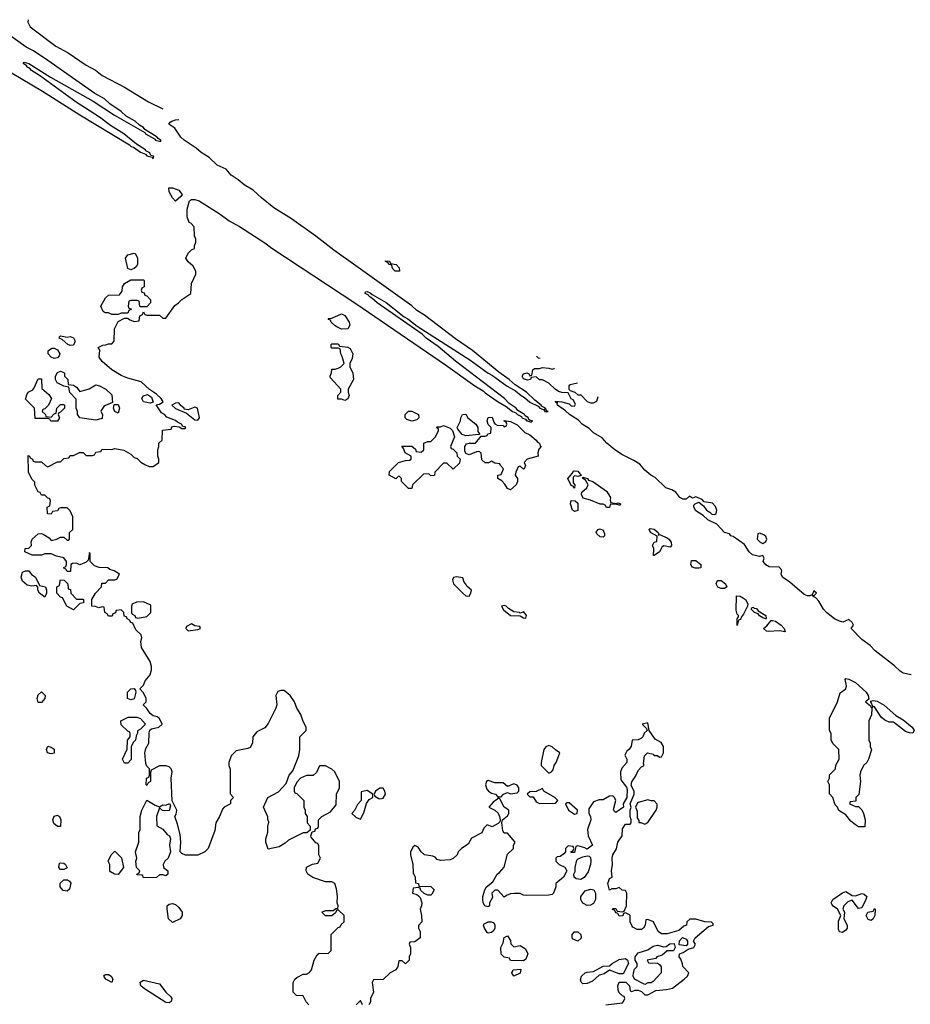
# Model space of a CAD drawing. Header units: inches. Extents: x 2380249 to 2585472, y 382747 to 546448.
# Tile 273 of 626: x 2477893 to 2483474, y 521673 to 527846. Entities that reach past the tile are written whole.
import ezdxf

# ---------------------------------------------------------------- set-up
doc = ezdxf.new("R2010")
doc.units = ezdxf.units.IN
doc.header["$MEASUREMENT"] = 0
doc.layers.add('C4572', color=7, linetype='Continuous')
doc.layers.add('C4582', color=7, linetype='Continuous')

msp = doc.modelspace()

# ---------------------------------------------------------------- linework, layer by layer
at = {"layer": 'C4572', "color": 4}
for points, elevation in [([(2477945.4, 527845.6), (2477943.8, 527830), (2477959.9, 527799.9), (2478119.5, 527679.5), (2478198, 527638), (2478310, 527560.4), (2478367.7, 527530), (2478410, 527494.9), (2478550, 527422.4), (2478700.7, 527330), (2478790, 527286.7), (2478790.3, 527286.7)], 56), ([(2477710, 527590.4), (2478036.7, 527396.7), (2478270, 527248.2), (2478580.7, 527060.7), (2478592, 527050), (2478606, 527046), (2478650, 527016), (2478682, 527002), (2478690, 526992), (2478723.6, 526983.6), (2478730, 526974), (2478734, 526990), (2478715.3, 526995.3), (2478708, 527010), (2478684, 527024), (2478682, 527030), (2478625.2, 527065.2), (2478545.2, 527130), (2478462.7, 527182.7), (2478394.3, 527234.3), (2478248, 527328), (2478016.6, 527496.6), (2477966.7, 527526.7), (2477958.4, 527538.4), (2477939, 527550), (2477937.2, 527557.2), (2477915.3, 527570), (2477921.2, 527578.8), (2477950, 527570.6), (2478085.5, 527485.5), (2478354, 527334), (2478487.1, 527247.1), (2478678, 527138), (2478681, 527130), (2478738.8, 527098.8), (2478744.7, 527090), (2478778, 527082), (2478778, 527090), (2478760.2, 527100.2), (2478755.3, 527110), (2478678, 527158), (2478668.7, 527170), (2478643.7, 527183.7), (2478617.2, 527210), (2478560.7, 527240.7), (2478529, 527270), (2478458, 527318), (2478424, 527350), (2478363.3, 527383.3), (2478069.3, 527590), (2477979.3, 527650), (2477934.3, 527674.3), (2477801.2, 527770)], 56), ([(2480000, 526301.7), (2479861.1, 526401.1), (2479750, 526488), (2479596.6, 526596.6), (2479486.8, 526666.8), (2479408.9, 526728.9), (2479357.1, 526777.1), (2479300.9, 526810), (2479262.3, 526842.3), (2479219.5, 526870), (2479187.8, 526907.8), (2479130, 526932.7), (2479081.5, 526981.5), (2479030, 527013.2), (2478999.5, 527039.5), (2478924, 527090), (2478904, 527110), (2478864.7, 527164.7), (2478828.7, 527190), (2478836.4, 527203.6), (2478846, 527210), (2478870, 527217.3), (2478889.7, 527220.9)], 52), ([(2479706, 521670), (2479688, 521688), (2479670, 521726), (2479628.4, 521728.4), (2479606, 521750), (2479608, 521810), (2479618, 521830), (2479630, 521842), (2479670, 521862), (2479690, 521862), (2479710, 521872), (2479722, 521890), (2479738, 521950), (2479756.4, 521983.6), (2479770, 521994), (2479827.3, 521992.7), (2479846, 522010), (2479846, 522110), (2479890, 522154), (2479902, 522158), (2479907.3, 522172.7), (2479926, 522190), (2479926, 522230), (2479890, 522266), (2479878, 522262), (2479872.7, 522247.3), (2479850, 522228), (2479810, 522228), (2479786, 522250), (2479810, 522262), (2479858, 522262), (2479874, 522274), (2479886, 522274), (2479888, 522290), (2479882, 522310), (2479884, 522350), (2479878, 522398), (2479868, 522430), (2479850, 522442), (2479810, 522442), (2479730, 522468), (2479698, 522490), (2479688, 522510), (2479690, 522532), (2479728.4, 522551.6), (2479762, 522558), (2479778, 522590), (2479768, 522610), (2479767.3, 522667.3), (2479762, 522682), (2479750, 522686), (2479720.4, 522720.4), (2479718, 522730), (2479726, 522754), (2479742, 522758), (2479747.3, 522772.7), (2479762, 522778), (2479766, 522790), (2479766, 522830), (2479786, 522850), (2479840.4, 522879.6), (2479876.4, 522923.6), (2479878, 522990), (2479898, 523030), (2479898, 523070), (2479868, 523130), (2479850, 523148), (2479810, 523168), (2479772.7, 523167.3), (2479752.7, 523127.3), (2479732.7, 523107.3), (2479690, 523108), (2479654, 523090), (2479630, 523066), (2479614, 523030), (2479614, 523010), (2479618, 522998), (2479630, 522994), (2479674, 522950), (2479674, 522910), (2479682, 522890), (2479682, 522870), (2479694, 522850), (2479694, 522810), (2479714, 522790), (2479714, 522766), (2479692, 522748), (2479670, 522748), (2479576.9, 522703.1), (2479556.8, 522683.2), (2479519.9, 522660.1), (2479450, 522646), (2479435.3, 522690), (2479435.3, 522710), (2479448.4, 522751.6), (2479448.9, 522788.9), (2479455.3, 522815.3), (2479448, 522832), (2479448, 522848), (2479422, 522910), (2479448.7, 522970), (2479514.6, 523005.4), (2479563.1, 523056.9), (2479582, 523110), (2479604, 523136), (2479642, 523230), (2479648.9, 523271.1), (2479649, 523350), (2479688, 523390), (2479688, 523410), (2479670, 523446), (2479655.3, 523490), (2479629.1, 523529.1), (2479615.3, 523570), (2479589, 523610), (2479550, 523641.2), (2479530, 523641.2), (2479510, 523633.2), (2479498.8, 523610), (2479504.9, 523550), (2479498, 523530), (2479450, 523434), (2479430, 523406), (2479379.6, 523380.4), (2479354, 523350), (2479352, 523310), (2479336.9, 523283.1), (2479323.6, 523276.4), (2479250, 523262), (2479218, 523230), (2479204.7, 523190), (2479204.7, 523170), (2479211.6, 523148.4), (2479212.7, 522992.7), (2479234, 522970), (2479214, 522950), (2479214, 522930), (2479174, 522910), (2479163.6, 522896.4), (2479144.7, 522850), (2479122, 522810), (2479116.9, 522763.1), (2479074, 522650), (2479054, 522630), (2479010, 522608), (2478931.6, 522608.4), (2478910, 522618), (2478898, 522630), (2478904, 522690), (2478898, 522738), (2478883.2, 522803.2), (2478866, 522850), (2478874.6, 522865.4), (2478878, 522890), (2478848, 522948), (2478842, 523090), (2478848.7, 523130), (2478842, 523150), (2478830, 523162), (2478810, 523168.7), (2478770, 523168.7), (2478718, 523142), (2478712.7, 523127.3), (2478712, 523070), (2478698, 523062), (2478690, 523046), (2478686, 523050), (2478688, 523090), (2478702, 523098), (2478706, 523110), (2478706, 523150), (2478690, 523166), (2478683.1, 523183.1), (2478677.2, 523250), (2478683.2, 523276.8), (2478702, 523310), (2478704, 523376), (2478708.4, 523391.6), (2478720.2, 523399.8), (2478766, 523410), (2478786, 523430), (2478770, 523466), (2478755.3, 523475.3), (2478730, 523482), (2478710, 523495.3), (2478690, 523528), (2478668, 523550), (2478686, 523570), (2478686, 523590), (2478670, 523626), (2478646, 523650), (2478670, 523674), (2478679, 523701), (2478710, 523738), (2478719.5, 523770), (2478719.5, 523790), (2478710, 523822), (2478656, 523910), (2478652.9, 523947.1), (2478659, 523970), (2478655.3, 523990), (2478620.2, 524020.2), (2478602, 524062), (2478590, 524066), (2478582, 524082), (2478566, 524090), (2478562, 524102), (2478547.3, 524107.3), (2478546, 524130), (2478530, 524146), (2478498, 524142), (2478492.7, 524127.3), (2478478, 524122), (2478472.7, 524107.3), (2478450, 524106), (2478442, 524122), (2478426, 524130), (2478422, 524162), (2478410, 524166), (2478390, 524158), (2478367.3, 524167.3), (2478346, 524170), (2478346, 524210), (2478368, 524250), (2478406, 524290), (2478407.3, 524312.7), (2478430, 524314), (2478450, 524334), (2478490, 524334), (2478502, 524338), (2478518, 524370), (2478486, 524390), (2478458, 524398), (2478446, 524410), (2478392.3, 524412.3), (2478362, 524422), (2478335.3, 524450), (2478335.3, 524495.3), (2478330, 524506), (2478322, 524458), (2478310, 524446), (2478270, 524428), (2478250, 524438), (2478223.6, 524436.4), (2478214, 524430), (2478212.7, 524387.3), (2478190, 524386), (2478182, 524402), (2478168, 524410), (2478182, 524418), (2478186, 524430), (2478186, 524450), (2478170, 524473.2), (2478123.1, 524483.1), (2478090, 524498), (2478050, 524498), (2478030, 524488), (2477971.6, 524488.4), (2477926, 524510), (2477928, 524530), (2477950, 524532), (2477968, 524550), (2477965.2, 524570), (2477972.3, 524590), (2478010, 524622), (2478030, 524624.9), (2478041.4, 524621.4), (2478077.1, 524597.1), (2478090, 524581), (2478126, 524590), (2478150, 524602), (2478170, 524602), (2478190, 524582), (2478198, 524582), (2478206, 524590), (2478206, 524630), (2478226, 524650), (2478226, 524730), (2478210, 524766), (2478190, 524786), (2478150, 524786), (2478138, 524782), (2478130, 524766), (2478098, 524762), (2478090, 524746), (2478067.3, 524747.3), (2478066, 524790), (2478082, 524798), (2478086, 524830), (2478082, 524842), (2478067.3, 524847.3), (2478050, 524866), (2478030, 524866), (2478022, 524882), (2478010, 524886), (2477988.4, 524928.4), (2477987.3, 524947.3), (2477970, 524966), (2477948, 525010), (2477947.3, 525112.7), (2477954, 525110), (2477958, 525098), (2477974, 525090), (2477978, 525078), (2477990, 525074), (2478030, 525074), (2478054, 525050), (2478070, 525042), (2478130, 525074), (2478150, 525074), (2478170, 525094), (2478202, 525098), (2478210, 525114), (2478230, 525114), (2478268.4, 525131.6), (2478291.6, 525131.6), (2478310, 525114), (2478350, 525114), (2478362, 525118), (2478370, 525134), (2478402, 525138), (2478410, 525154), (2478470, 525152), (2478490, 525158), (2478546.8, 525146.8), (2478590, 525122), (2478610, 525102), (2478630, 525094), (2478651.6, 525071.6), (2478676.9, 525056.9), (2478705.4, 525045.4), (2478730, 525044.7), (2478766, 525070), (2478766, 525090), (2478758, 525110), (2478758, 525150), (2478766, 525170), (2478766, 525190), (2478786, 525210), (2478787.3, 525272.7), (2478842, 525278), (2478847.3, 525292.7), (2478862, 525298), (2478892.7, 525292.7), (2478910, 525282), (2478930, 525282), (2478933.6, 525286.4), (2478930, 525292.7), (2478914.6, 525294.6), (2478908, 525310), (2478882, 525322), (2478870, 525332.7), (2478814.8, 525354.8), (2478801.2, 525370), (2478781.3, 525381.3), (2478748, 525432), (2478770, 525434.8), (2478793.2, 525450), (2478779.5, 525470), (2478750, 525498), (2478707.2, 525527.2), (2478655.3, 525575.3), (2478570, 525598.3), (2478530, 525614.7), (2478470, 525651.5), (2478410, 525702), (2478392.3, 525730), (2478394.6, 525774.6), (2478386, 525790), (2478415.3, 525804.7), (2478433.6, 525806.4), (2478450, 525814), (2478470, 525814), (2478486, 525830), (2478487.3, 525907.3), (2478510, 525954), (2478550, 525974), (2478570, 525974), (2478583.6, 525963.6), (2478610, 525954), (2478642, 525958), (2478646, 525990), (2478662, 525998), (2478670, 526014), (2478678, 525998), (2478690, 525994), (2478770, 525994), (2478790, 525974), (2478810, 525974), (2478865.2, 526054.8), (2478888, 526070), (2478908.7, 526091.3), (2478966, 526130), (2478969.1, 526190.9), (2478998, 526250), (2478998, 526270), (2478980.4, 526300.4), (2478950, 526328), (2478935.3, 526350), (2478950, 526382), (2478970, 526402), (2478988, 526412), (2478988, 526428), (2478998, 526450), (2478998, 526470), (2478988, 526490), (2478987.3, 526547.3), (2478966, 526570), (2478955.3, 526575.3), (2478942, 526610), (2478943.1, 526656.9), (2478958, 526710), (2478970, 526718), (2478990, 526719.1), (2479017.3, 526710), (2479150, 526626.7), (2479205, 526584.9), (2479270, 526548.8), (2479430, 526446), (2479473.1, 526413.1), (2480000, 526065.9)], 52), ([(2480000, 522905.6), (2479991.6, 522888.4), (2479974, 522870), (2480000, 522846.8)], 52)]:
    msp.add_lwpolyline(points, dxfattribs=dict(at, elevation=elevation))
for points, elevation in [([(2478870, 526708), (2478850, 526728), (2478830, 526766), (2478828.9, 526791.1), (2478850, 526791), (2478890, 526776), (2478912, 526750), (2478903.6, 526736.4)], 52), ([(2478590, 526278), (2478570, 526286), (2478555.3, 526350), (2478570, 526372), (2478610, 526382), (2478618, 526378), (2478632, 526350), (2478632, 526310), (2478623.6, 526296.4), (2478610, 526286)], 52), ([(2478650, 526046), (2478646, 526050), (2478642, 526082), (2478630, 526086), (2478590, 526086), (2478578, 526082), (2478574, 526050), (2478578, 526038), (2478594, 526030), (2478578, 526022), (2478570, 526006), (2478530, 526006), (2478510, 525998), (2478470, 525998), (2478450, 526008), (2478428.9, 526008.9), (2478416.4, 526016.4), (2478402, 526050), (2478430, 526102), (2478450, 526118), (2478519, 526121), (2478536.4, 526143.6), (2478538, 526170), (2478550, 526192), (2478590, 526214), (2478670, 526214), (2478674, 526210), (2478674, 526170), (2478658, 526162), (2478654, 526150), (2478658, 526138), (2478672.7, 526132.7), (2478678, 526118), (2478690, 526114), (2478714, 526090), (2478714, 526070), (2478690, 526046)], 52), ([(2479910, 525906), (2479880.4, 525920.4), (2479870, 525926), (2479846, 525950), (2479842, 525962), (2479830, 525966), (2479827.3, 525972.7), (2479850, 525974), (2479910, 526002), (2479930, 525992), (2479958, 525950), (2479962, 525930), (2479950, 525908)], 48), ([(2478190, 525856), (2478210, 525858.8), (2478230, 525851.3), (2478240.5, 525830), (2478230, 525805.1), (2478210, 525802.4), (2478196, 525810), (2478160.2, 525840.2), (2478141.2, 525850), (2478143.2, 525856.8), (2478150, 525864.7)], 52), ([(2478110, 525720.7), (2478089.6, 525729.6), (2478071.8, 525750), (2478071.8, 525770), (2478094.3, 525785.7), (2478110, 525786.3), (2478130, 525776.5), (2478144.2, 525750), (2478141.6, 525738.4), (2478130, 525726)], 52), ([(2479930, 525458), (2479910, 525466), (2479887.3, 525467.3), (2479886, 525490), (2479906, 525510), (2479906, 525530), (2479840.4, 525600.4), (2479838, 525610), (2479847.3, 525632.7), (2479850, 525654), (2479870, 525654), (2479890, 525662), (2479906, 525670), (2479926, 525690), (2479914.6, 525734.6), (2479906, 525750), (2479902, 525782), (2479890, 525786), (2479850, 525786), (2479846, 525790), (2479846, 525810), (2479850, 525814), (2479890, 525814), (2479898, 525798), (2479950, 525792), (2479963.6, 525783.6), (2479981, 525750), (2479977.3, 525722.7), (2479962, 525690), (2479962, 525670), (2479981, 525630), (2479984.7, 525590), (2479951.3, 525530), (2479951.3, 525510), (2479958, 525490), (2479950, 525468)], 48), ([(2478270, 525514), (2478328.9, 525531.1), (2478370, 525556), (2478394, 525550), (2478434, 525530), (2478470, 525494), (2478474, 525446), (2478430, 525428), (2478419.6, 525420.4), (2478403.6, 525396.4), (2478402, 525390), (2478412, 525370), (2478410, 525346), (2478370, 525335.3), (2478269.3, 525349.3), (2478255.3, 525370), (2478255.3, 525390), (2478248, 525410), (2478247.3, 525467.3), (2478208.4, 525508.4), (2478202, 525542), (2478170, 525548), (2478128, 525570), (2478118, 525590), (2478118, 525610), (2478130, 525634), (2478150, 525642), (2478170, 525634), (2478174, 525630), (2478174, 525610), (2478194, 525590), (2478198, 525558), (2478230, 525554), (2478250, 525542)], 52), ([(2478090, 525354), (2478110, 525374), (2478122, 525378), (2478126, 525410), (2478150, 525434), (2478170, 525434), (2478174, 525430), (2478174, 525410), (2478150, 525386), (2478138, 525382), (2478134, 525370), (2478142, 525350), (2478130, 525328), (2478088.9, 525328.9), (2478082, 525342), (2478070, 525346), (2477990, 525346), (2477986, 525410), (2477930, 525466), (2477940.2, 525499.8), (2477950, 525512), (2477974.6, 525525.4), (2477983.1, 525536.9), (2478010, 525594), (2478030, 525594), (2478032.7, 525532.7), (2478076.9, 525496.9), (2478092, 525470), (2478074, 525430), (2478050, 525406), (2478038, 525402), (2478034, 525390), (2478054, 525370), (2478058, 525358)], 52), ([(2478710, 525440.9), (2478670, 525449.3), (2478658.4, 525470), (2478670, 525487.3), (2478695.2, 525495.2), (2478718.8, 525478.8), (2478730, 525448)], 52), ([(2478510, 525378), (2478488.7, 525390), (2478482, 525410), (2478486, 525434), (2478510, 525434), (2478518, 525410)], 52), ([(2478890, 525443.7), (2478870, 525442), (2478847.3, 525430), (2478869, 525409), (2478938.7, 525378.7), (2478990, 525337.6), (2479010, 525334.8), (2479019.5, 525350), (2479008, 525410), (2478990, 525417.2), (2478950, 525400.9), (2478924.7, 525404.7), (2478924, 525410), (2478904.4, 525424.4)], 52), ([(2478050, 524226), (2478018, 524250), (2478008, 524270), (2478007.3, 524287.3), (2477998, 524298), (2477970, 524295.3), (2477940.4, 524300.4), (2477910, 524326), (2477902, 524350), (2477910, 524382), (2477930, 524391.3), (2477950, 524391.3), (2477967.1, 524367.1), (2477992, 524350), (2478018, 524298), (2478054, 524290), (2478062, 524270), (2478062, 524250)], 52), ([(2478250, 524214), (2478290, 524214), (2478294, 524210), (2478294, 524190), (2478270, 524186), (2478230, 524146), (2478188, 524170), (2478162, 524222), (2478150, 524226), (2478126, 524250), (2478126, 524290), (2478142, 524298), (2478146, 524330), (2478150, 524334), (2478172.7, 524332.7), (2478194, 524310), (2478198, 524278), (2478212.7, 524272.7), (2478214, 524250)], 52), ([(2478670, 524195.3), (2478625.4, 524194.6), (2478598, 524182), (2478594, 524170), (2478594, 524130), (2478598, 524118), (2478614, 524110), (2478618, 524098), (2478634, 524094), (2478690, 524104.7), (2478715.3, 524130), (2478715.3, 524175.3)], 52), ([(2478970, 524058), (2478938, 524042), (2478934, 524030), (2478950, 524014), (2479010, 524022), (2479026, 524030), (2479022, 524042), (2478990, 524046)], 52), ([(2478010, 523566), (2478002, 523590), (2478010, 523614), (2478030, 523632), (2478052, 523610), (2478051.3, 523590), (2478030, 523566)], 52), ([(2478590, 523582), (2478568, 523590), (2478569, 523630), (2478590, 523652), (2478610, 523654), (2478619.6, 523639.6), (2478622, 523630), (2478610, 523588)], 52), ([(2478550, 523186), (2478538, 523210), (2478567.3, 523272.7), (2478568, 523330), (2478586, 523350), (2478586, 523370), (2478582, 523382), (2478570, 523386), (2478530, 523426), (2478528, 523450), (2478572.7, 523472.7), (2478627.3, 523472.7), (2478650, 523464.7), (2478682, 523430), (2478650, 523398), (2478632, 523388), (2478632, 523372), (2478623.6, 523356.4), (2478618, 523330), (2478604.7, 523315.3), (2478591.6, 523288.4), (2478591.1, 523208.9), (2478570, 523186)], 52), ([(2478090, 523244), (2478068, 523250), (2478062, 523270), (2478068.9, 523291.1), (2478090, 523284.7), (2478110, 523272), (2478110, 523248.7)], 52), ([(2478770, 522911.3), (2478790, 522924.7), (2478810, 522922), (2478832, 522932), (2478838, 522918), (2478830, 522886), (2478788.9, 522888.9), (2478770, 522906), (2478751.6, 522851.6), (2478752, 522792), (2478790, 522771.3), (2478816.8, 522736.8), (2478831.3, 522730), (2478838, 522710), (2478832, 522670), (2478838, 522630), (2478824.7, 522590), (2478802, 522570), (2478792, 522550), (2478794, 522530), (2478822, 522510), (2478822, 522490), (2478810, 522478), (2478790, 522486), (2478770, 522486), (2478750, 522468), (2478670, 522466), (2478662, 522482), (2478630, 522486), (2478628, 522490), (2478642, 522498), (2478646, 522510), (2478626, 522530), (2478622, 522570), (2478628, 522590), (2478619, 522630), (2478639, 522690), (2478639, 522750), (2478649, 522770), (2478649.1, 522850.9), (2478658, 522890), (2478690, 522954), (2478742, 522922)], 52), ([(2478150, 522788), (2478130, 522788.7), (2478106.3, 522806.3), (2478102, 522830), (2478110, 522852), (2478130, 522858), (2478142, 522850), (2478151, 522830)], 52), ([(2478510, 522488), (2478488.4, 522488.4), (2478463.1, 522503.1), (2478458, 522510), (2478458, 522550), (2478448, 522570), (2478466, 522610), (2478490, 522634), (2478530.9, 522590.9), (2478544.7, 522530)], 52), ([(2478150, 522519), (2478139, 522530), (2478142.7, 522557.3), (2478150, 522561), (2478170, 522558.8), (2478181, 522550), (2478190, 522529), (2478170, 522519)], 52), ([(2478190, 522382), (2478166.2, 522386.2), (2478147, 522410), (2478147.9, 522432.1), (2478170, 522453), (2478193, 522453), (2478205.2, 522445.2), (2478212.8, 522432.8), (2478205.2, 522394.8)], 52), ([(2478850, 522186), (2478826, 522210), (2478818, 522270), (2478818, 522290), (2478830, 522302), (2478850, 522304.7), (2478870, 522298), (2478890, 522281), (2478910.7, 522250), (2478910.7, 522230), (2478898.8, 522210)], 52), ([(2478470, 521809.5), (2478433.2, 521830), (2478421.2, 521850), (2478424.1, 521855.9), (2478430, 521861), (2478450, 521860.5), (2478466.8, 521850), (2478476.4, 521830)], 52), ([(2478830, 521682), (2478810, 521685.7), (2478674.5, 521770), (2478651.8, 521790), (2478647.9, 521812.1), (2478670, 521823.8), (2478770, 521801), (2478808.9, 521748.9), (2478840.4, 521720.4), (2478846, 521710), (2478843, 521690)], 52)]:
    msp.add_lwpolyline(points, close=True, dxfattribs=dict(at, elevation=elevation))
at = {"layer": 'C4582', "color": 4}
for points, elevation in [([(2480270, 526268.7), (2480246, 526270), (2480230, 526286), (2480226, 526306), (2480206, 526310), (2480202, 526322), (2480186, 526330), (2480186, 526334), (2480210, 526332), (2480218, 526318), (2480252, 526310), (2480272, 526290), (2480274, 526270)], 48), ([(2480350, 525329), (2480320.2, 525340.2), (2480308.7, 525350), (2480309.1, 525370.9), (2480330, 525391), (2480350.7, 525390.7), (2480392, 525370), (2480394, 525350), (2480382, 525338)], 48), ([(2480690, 525237.2), (2480666, 525246), (2480638, 525278), (2480635.3, 525290), (2480655.3, 525330), (2480658, 525350), (2480668.9, 525371.1), (2480690, 525372), (2480702, 525350), (2480751.1, 525311.1), (2480764.7, 525290), (2480764.7, 525264.7), (2480774, 525250), (2480774, 525246), (2480770, 525246)], 48), ([(2480930, 525294), (2480942, 525298), (2480946, 525310), (2480942, 525322), (2480928.4, 525328.4), (2480930, 525334), (2480970, 525326.8), (2481010, 525306.4), (2481058, 525258), (2481090, 525243), (2481130.6, 525210), (2481138, 525198), (2481150.8, 525190), (2481155.3, 525175.3), (2481162, 525170), (2481147.3, 525152.7), (2481141, 525130), (2481142, 525110), (2481074, 525090), (2481054, 525070), (2481062, 525050), (2481054, 525030), (2481050, 525028), (2481030, 525046), (2481018, 525042), (2481002, 525010), (2480998, 524990), (2481012, 524970), (2481012, 524950), (2481004.7, 524930), (2480970, 524898), (2480950, 524906), (2480934, 524934), (2480915.3, 524955.3), (2480888.7, 524970), (2480889, 524991), (2480910, 524994), (2480926, 525030), (2480906, 525050), (2480902, 525062), (2480870, 525066), (2480850, 525078), (2480831.6, 525068.4), (2480810, 525068), (2480790, 525086), (2480786, 525130), (2480770, 525138), (2480756.4, 525136.4), (2480710, 525118), (2480690, 525126), (2480683.1, 525143.1), (2480682, 525170), (2480694, 525186), (2480709, 525191), (2480750, 525192), (2480786, 525234), (2480810, 525234), (2480822, 525238), (2480826, 525250), (2480846, 525254), (2480848, 525290), (2480829, 525309), (2480822, 525330), (2480830, 525352), (2480854, 525354), (2480863.6, 525323.6), (2480871.6, 525311.6), (2480884.7, 525304.7), (2480922, 525302)], 48), ([(2480610, 525028), (2480570, 525066), (2480550, 525066), (2480494, 525010), (2480492.7, 524987.3), (2480470, 524986), (2480458, 524998), (2480423.6, 524996.4), (2480354, 524930), (2480350, 524906), (2480330, 524906), (2480306, 524930), (2480286, 524950), (2480286, 524970), (2480270, 524986), (2480250, 524968), (2480209, 524990), (2480210, 525014), (2480268, 525070), (2480310, 525082), (2480336.4, 525083.6), (2480346, 525090), (2480346, 525110), (2480308, 525130), (2480298, 525158), (2480287.3, 525172.7), (2480351.6, 525171.6), (2480372.7, 525152.7), (2480378, 525138), (2480410, 525134), (2480426, 525150), (2480426, 525190), (2480450, 525202), (2480470, 525202), (2480498, 525230), (2480518, 525270), (2480518, 525278), (2480506, 525290), (2480510, 525294), (2480530, 525294), (2480550, 525302), (2480590, 525284.7), (2480604.7, 525270), (2480618, 525230), (2480594, 525170), (2480598, 525158), (2480610, 525154), (2480632, 525130), (2480634, 525110), (2480654, 525090), (2480650, 525066)], 48), ([(2481390, 524982), (2481370, 524986), (2481362, 524978), (2481362, 524942), (2481371.3, 524930), (2481370, 524908), (2481362, 524922), (2481350, 524926), (2481328, 524970), (2481358, 525002), (2481363.1, 525016.9), (2481370, 525018), (2481390, 525015.5), (2481412.7, 524987.3)], 48), ([(2481632, 524812), (2481644, 524816), (2481658, 524810), (2481656.9, 524803.1), (2481650, 524802), (2481630, 524808.7), (2481594, 524806), (2481590, 524788), (2481570, 524788), (2481562, 524802), (2481550, 524808.7), (2481530, 524809), (2481470, 524833.2), (2481425.2, 524845.2), (2481414, 524870), (2481415.3, 524884.7), (2481448, 524910), (2481455.3, 524930), (2481439, 524959), (2481422, 524970), (2481423.1, 524976.9), (2481450.8, 524970), (2481458, 524958), (2481484.7, 524950), (2481571, 524891), (2481596, 524850), (2481592.7, 524832.7), (2481598, 524818)], 48), ([(2481370, 524762), (2481358, 524770), (2481344, 524810), (2481350, 524831.3), (2481374, 524830), (2481390, 524814), (2481390, 524768.7)], 48), ([(2481550, 524602), (2481530, 524604), (2481510, 524622), (2481506.8, 524633.2), (2481518, 524650), (2481530, 524654.8), (2481550, 524644.7), (2481558, 524622), (2481558, 524610)], 48), ([(2481894, 524614), (2481902, 524618), (2481950, 524598.4), (2481962, 524590), (2481976.3, 524570), (2481978, 524550), (2481970, 524538), (2481930, 524548), (2481919.6, 524540.4), (2481902, 524510), (2481870, 524486), (2481866, 524486), (2481868, 524530), (2481858, 524550), (2481868.9, 524571.1), (2481886, 524574), (2481887.3, 524607.3), (2481846, 524630), (2481838, 524650), (2481844, 524656), (2481870, 524652.7), (2481894.8, 524630), (2481898, 524622)], 48), ([(2482530, 524626), (2482518, 524622), (2482514, 524590), (2482534, 524570), (2482550, 524562), (2482570, 524574), (2482575.3, 524590), (2482570, 524606), (2482556.4, 524616.4)], 48), ([(2482150, 524406.6), (2482126.8, 524406.8), (2482110, 524414), (2482099.3, 524430), (2482103.7, 524456.3), (2482130, 524455.8), (2482160.7, 524430), (2482162, 524410)], 48), ([(2480630, 524354), (2480611.6, 524348.4), (2480606, 524334), (2480612, 524310), (2480671, 524250), (2480690, 524234.8), (2480710, 524231.3), (2480721.2, 524250), (2480724, 524270), (2480694.8, 524294.8), (2480690, 524308), (2480679, 524319), (2480670, 524346)], 52), ([(2482290, 524279), (2482269.2, 524289.2), (2482258, 524310), (2482266, 524330), (2482290, 524330.4), (2482316.3, 524310), (2482324.7, 524290), (2482310, 524279)], 48), ([(2482390, 524048.7), (2482389.2, 524090), (2482398, 524102), (2482398, 524110), (2482390, 524118), (2482384.1, 524144.1), (2482386, 524234), (2482408.9, 524231.1), (2482430, 524219.1), (2482440.7, 524210), (2482456, 524184), (2482454, 524170), (2482430, 524118), (2482416.9, 524103.1), (2482410, 524086), (2482398, 524082)], 48), ([(2480930, 524174), (2480912, 524170), (2480925.2, 524145.2), (2480970, 524110.8), (2481030, 524107.7), (2481050, 524096), (2481066, 524094), (2481068.7, 524110), (2481052.7, 524132.7), (2481030, 524126), (2481026, 524130), (2480990, 524134.5), (2480955.5, 524155.5), (2480942, 524170)], 52), ([(2482570, 524089), (2482550, 524095.3), (2482530, 524108.7), (2482522, 524122), (2482498, 524130), (2482478, 524150), (2482482, 524158), (2482490, 524162), (2482496, 524156), (2482510, 524154), (2482520.7, 524140.7), (2482570, 524110.6), (2482571.1, 524091.1), (2482574, 524090)], 48), ([(2482690, 524009.3), (2482653.8, 524013.8), (2482586, 524010), (2482573.2, 524013.2), (2482555.3, 524030), (2482574.5, 524045.5), (2482601.5, 524078.5), (2482610, 524079.1), (2482630, 524074.9), (2482666, 524050), (2482684.9, 524030)], 48), ([(2483230, 523534), (2483238, 523538), (2483232.7, 523527.3), (2483231.6, 523488.4), (2483214, 523450), (2483214, 523330), (2483222, 523310), (2483222, 523290), (2483231.1, 523268.9), (2483212, 523210), (2483202, 523190), (2483182, 523170), (2483162, 523130), (2483158, 523110), (2483162, 523070), (2483151.6, 522988.4), (2483134, 522970), (2483132.7, 522947.3), (2483098, 522942), (2483094, 522930), (2483130, 522914), (2483150, 522914), (2483171.6, 522891.6), (2483182, 522870), (2483192, 522830), (2483190, 522786), (2483150, 522786), (2483130, 522798), (2483102, 522822), (2483070, 522862), (2483027.3, 522887.3), (2483018, 522910), (2483004, 522924), (2482988, 522970), (2482967.3, 522992.7), (2482968, 523050), (2482958, 523070), (2482968, 523090), (2482968.4, 523111.6), (2483006, 523150), (2483008.4, 523171.6), (2483028, 523210), (2483026, 523270), (2482990, 523306), (2482978, 523330), (2482978, 523370), (2482968, 523390), (2482967.3, 523467.3), (2483018, 523570), (2483034, 523626), (2483070, 523652), (2483074.5, 523670), (2483065.2, 523710), (2483070, 523714.8), (2483090, 523712.2), (2483130, 523690.2), (2483197.1, 523630), (2483211.3, 523608.7), (2483214, 523586), (2483194, 523570), (2483224.7, 523544.7)], 48), ([(2483490, 523374), (2483470, 523374.5), (2483443.3, 523383.3), (2483370, 523442.7), (2483341.5, 523441.5), (2483314.2, 523454.2), (2483292.5, 523472.5), (2483250, 523538), (2483240.4, 523540.4), (2483230, 523566), (2483226, 523566), (2483226, 523574), (2483242, 523578), (2483266.8, 523573.2), (2483310, 523548.2), (2483384.2, 523484.2), (2483430, 523456), (2483486, 523410), (2483499.1, 523390)], 48), ([(2481210, 523295.3), (2481190, 523288), (2481178, 523270), (2481162, 523190), (2481162, 523170), (2481210, 523122), (2481226, 523130), (2481236.4, 523143.6), (2481242, 523170), (2481255.3, 523190), (2481278, 523250), (2481250, 523268), (2481230, 523288)], 52), ([(2480830, 523077.2), (2480818, 523070), (2480811.3, 523050), (2480821, 523021), (2480831.3, 523010), (2480850, 522996), (2480874, 522990), (2480890, 522974), (2480910, 522974), (2480926, 522990), (2480950, 523002), (2480970, 522992), (2481010, 522998), (2481022, 523010), (2481022, 523030), (2481010, 523048), (2480990, 523055.3), (2480950, 523038), (2480922, 523062), (2480870, 523062.7)], 52), ([(2480170, 523028.7), (2480150, 523028.7), (2480122, 523010), (2480114, 522990), (2480118, 522978), (2480143.5, 522963.5), (2480150, 522961), (2480170, 522966), (2480185.2, 522990), (2480181.2, 523010)], 52), ([(2481170, 523026), (2481130, 523008), (2481090, 523006), (2481074, 522990), (2481090, 522974), (2481110, 522974), (2481130, 522942), (2481150, 522931.3), (2481250, 522934), (2481266, 522950), (2481246, 522970), (2481178, 523010)], 52), ([(2481336.4, 522936.4), (2481323.6, 522936.4), (2481314, 522930), (2481332, 522890), (2481370, 522866), (2481386, 522870), (2481388, 522890)], 52), ([(2481830, 522955.3), (2481770, 522938), (2481764.7, 522935.3), (2481752, 522910), (2481763.6, 522883.6), (2481762, 522842), (2481774, 522826), (2481774, 522814), (2481786, 522814), (2481810, 522802), (2481830, 522814), (2481882, 522890), (2481888.7, 522910), (2481888.4, 522928.4), (2481870, 522948), (2481850, 522948)], 52), ([(2481410, 522455.3), (2481380.4, 522460.4), (2481368, 522470), (2481366, 522490), (2481374, 522506), (2481373.2, 522530), (2481384, 522576), (2481394, 522586), (2481421.2, 522598.8), (2481450, 522604.7), (2481462, 522602), (2481470, 522594), (2481473.4, 522570), (2481470.6, 522550.6), (2481455.6, 522504.4), (2481430, 522468)], 52), ([(2481450, 522293.1), (2481425.8, 522305.8), (2481416.8, 522316.8), (2481409.3, 522330), (2481409.2, 522350), (2481436.2, 522383.8), (2481470, 522394.8), (2481491.3, 522390), (2481500.7, 522370), (2481502.6, 522330), (2481490, 522306), (2481470, 522294.2)], 52), ([(2483130, 522354), (2483170, 522367.7), (2483184.5, 522364.5), (2483201, 522350), (2483196, 522330), (2483170, 522278), (2483150, 522274), (2483110, 522326), (2483083.6, 522316.4), (2483057.3, 522290), (2483051, 522270), (2483062, 522250), (2483058, 522210), (2483078.4, 522170), (2483078.4, 522150), (2483070, 522138), (2483050, 522123.7), (2483030, 522128.7), (2483023.7, 522143.7), (2483024.7, 522195.3), (2483038, 522230), (2483018, 522270), (2482990, 522288), (2482982, 522302), (2482979.3, 522310), (2482989.3, 522330), (2483050, 522372), (2483070, 522381), (2483110, 522354.8)], 48), ([(2483230, 522198), (2483210, 522206), (2483198, 522230), (2483208.9, 522251.1), (2483242, 522258), (2483250, 522274), (2483254, 522270), (2483252, 522230), (2483242, 522210)], 48), ([(2480830, 522119), (2480823.7, 522123.7), (2480805.2, 522150), (2480799, 522170), (2480803.2, 522176.8), (2480830, 522190.6), (2480850.6, 522190.6), (2480863.5, 522183.5), (2480870.8, 522170), (2480871, 522150), (2480864, 522136), (2480850, 522124)], 52), ([(2481390, 522069.7), (2481361.7, 522081.7), (2481355.1, 522090), (2481355.1, 522110), (2481370, 522127.3), (2481390, 522126.7), (2481410.3, 522110), (2481412.6, 522087.4)], 52), ([(2480990, 522034), (2481030, 522042), (2481062, 522022), (2481078, 521990), (2481064.7, 521955.3), (2481050, 521946), (2480970, 521948), (2480962, 521962), (2480930, 521968), (2480910, 521988), (2480909, 522030), (2480922, 522058), (2480930, 522092), (2480950, 522102), (2480970, 522074), (2480972, 522052)], 52), ([(2481810, 521798), (2481746, 521830), (2481738, 521850), (2481739, 521870), (2481746, 521894), (2481762, 521910), (2481762, 521930), (2481749.3, 521949.3), (2481749.4, 521970), (2481770, 521996.4), (2481830, 522015.3), (2481863.1, 522036.9), (2481890, 522043.6), (2481930, 522033.4), (2481945.2, 522034.8), (2481967.3, 522052.7), (2481993.8, 522053.8), (2482000.7, 522030), (2481991, 522009), (2481950, 522009), (2481918.9, 521981.1), (2481886.8, 521970), (2481878.8, 521961.2), (2481826, 521950), (2481832.7, 521932.7), (2481890, 521931.3), (2481903.6, 521923.6), (2481912.7, 521907.3), (2481914, 521870), (2481863.6, 521816.4), (2481850, 521808), (2481830, 521808)], 52), ([(2482070, 522039), (2482026.3, 522046.3), (2482027.8, 522072.2), (2482047.5, 522092.5), (2482070, 522081), (2482077.3, 522070), (2482077.3, 522050)], 52), ([(2481650, 521864), (2481590, 521887.3), (2481556, 521864), (2481524.2, 521855.8), (2481482, 521818), (2481450, 521802.9), (2481422.7, 521802.7), (2481411.5, 521811.5), (2481407.4, 521827.4), (2481413, 521850), (2481437, 521870), (2481450, 521875.8), (2481490, 521878), (2481550, 521913), (2481590, 521914.9), (2481607, 521930), (2481650, 521954.9), (2481690, 521960.7), (2481702.8, 521950), (2481707.7, 521930), (2481675.3, 521864.7)], 52), ([(2480990, 521848.7), (2480978, 521870), (2480986, 521890), (2481032.7, 521892.7), (2481030, 521868)], 52)]:
    msp.add_lwpolyline(points, close=True, dxfattribs=dict(at, elevation=elevation))
for points, elevation in [([(2480000, 526065.9), (2480039.7, 526039.7), (2480562, 525682), (2480744.9, 525550), (2480798.6, 525518.6), (2480810, 525506.4), (2480891, 525450), (2480941.1, 525421.1), (2480981, 525390), (2481002, 525382), (2481012, 525370), (2481037.3, 525357.3), (2481041, 525350), (2481062, 525342), (2481070, 525332), (2481074, 525334), (2481074, 525330), (2481098, 525322), (2481106, 525330), (2481092.9, 525332.9), (2481082, 525342), (2481082, 525350), (2481061.5, 525361.5), (2481057.2, 525370), (2481014.8, 525394.8), (2481004, 525410), (2480960.5, 525440.5), (2480930.9, 525470.9), (2480624.2, 525704.2), (2480516.3, 525796.3), (2480441.2, 525850), (2480415.1, 525875.1), (2480133.2, 526070), (2480100.2, 526100.2), (2480082.7, 526110), (2480078.4, 526118.4), (2480059, 526130), (2480061.2, 526138.8), (2480070, 526141), (2480090, 526134.4), (2480102, 526122), (2480190, 526072.4), (2480302.4, 525982.4), (2480326, 525970), (2480384.5, 525924.5), (2480713.3, 525713.3), (2480829, 525629), (2480855.6, 525615.6), (2480949, 525549), (2480999.5, 525519.5), (2481034.8, 525490), (2481057.6, 525477.6), (2481090, 525448.2), (2481142, 525422), (2481152, 525410), (2481179.8, 525399.8), (2481184.7, 525390), (2481193.6, 525386.4), (2481206, 525390), (2481194, 525394), (2481190, 525406), (2481182, 525402), (2481188, 525410), (2481163.1, 525423.1), (2481162, 525430), (2481120.7, 525460.7), (2481069, 525510), (2480997.2, 525557.2), (2480961.2, 525590), (2480895.2, 525635.2), (2480730, 525771.8), (2480624.1, 525844.1), (2480430, 525993.3), (2480382.5, 526022.5), (2480350, 526051.1), (2480000, 526301.7)], 52), ([(2481154.7, 525722.7), (2481144.7, 525724.7), (2481134.6, 525734.6), (2481133.8, 525736.5)], 48), ([(2483479.3, 523739.3), (2483430, 523748.5), (2483410, 523761), (2483376, 523796), (2483254, 523890), (2483223.1, 523923.1), (2483170, 523959.5), (2483104, 524030), (2483118, 524050), (2483110, 524066), (2483090, 524086), (2483050.7, 524069.3), (2483030, 524075.1), (2482999.5, 524090), (2482949.6, 524130), (2482929.6, 524150), (2482900.4, 524200.4), (2482882, 524222), (2482866, 524230), (2482862, 524238), (2482870, 524234), (2482886, 524250), (2482870, 524266), (2482859.6, 524240.4), (2482845.4, 524234.6), (2482830, 524233.2), (2482810, 524241.6), (2482719.7, 524319.7), (2482672.7, 524350), (2482664.5, 524370), (2482669, 524390), (2482664, 524404), (2482653.6, 524413.6), (2482590, 524416.2), (2482570, 524427.6), (2482552.7, 524450), (2482558, 524470), (2482550, 524486), (2482530, 524481.2), (2482485.1, 524490), (2482463.6, 524510), (2482435.1, 524555.1), (2482365.1, 524605.1), (2482349.3, 524610), (2482342, 524622), (2482309.5, 524630), (2482262.9, 524682.9), (2482206.6, 524710), (2482177.1, 524737.1), (2482130, 524767.8), (2482118, 524790), (2482118, 524802), (2482126, 524810), (2482150, 524822), (2482178, 524798), (2482198, 524770), (2482218.5, 524758.5), (2482230, 524746), (2482250, 524744.7), (2482258, 524750), (2482262, 524770), (2482254, 524794), (2482235.3, 524815.3), (2482183.1, 524823.1), (2482170, 524838), (2482130, 524855.3), (2482110, 524846), (2482090, 524858), (2482070, 524839), (2482050, 524840.9), (2482030, 524849.6), (2482004.8, 524884.8), (2481979.1, 524899.1), (2481942, 524910), (2481875.6, 524975.6), (2481849.4, 524990), (2481810, 525020.9), (2481779.3, 525059.3), (2481742.7, 525082.7), (2481670, 525118.4), (2481622, 525150), (2481572.3, 525190), (2481543.8, 525223.8), (2481490, 525255.1), (2481462.4, 525282.4), (2481418, 525310), (2481394.3, 525334.3), (2481338, 525370), (2481314, 525394), (2481262.7, 525430), (2481261.2, 525438.8), (2481266, 525446), (2481254, 525446), (2481250, 525454), (2481291.1, 525451.1), (2481336.9, 525436.9), (2481350, 525424.7), (2481370, 525422), (2481375.3, 525435.3), (2481362, 525462), (2481348.4, 525468.4), (2481330, 525506), (2481291.6, 525508.4), (2481270, 525515.3), (2481248.7, 525528.7), (2481210, 525568), (2481170, 525588), (2481150, 525588), (2481130, 525606), (2481098, 525602), (2481094, 525590), (2481074.9, 525585.1), (2481050, 525595.3), (2481041.2, 525610), (2481050, 525624.7), (2481071.3, 525631.3), (2481084.7, 525624.7), (2481090, 525614), (2481102, 525618), (2481108.4, 525651.6), (2481120.4, 525659.6), (2481150, 525658), (2481170, 525664.7), (2481210, 525662), (2481230, 525654), (2481242, 525658), (2481243.9, 525663.7)], 48), ([(2481388.9, 525567.7), (2481343.6, 525556.4), (2481334, 525550), (2481334, 525530), (2481342, 525522), (2481371.6, 525511.6), (2481390, 525494), (2481410, 525494), (2481450, 525451.3), (2481470, 525444.7), (2481490, 525444.7), (2481510, 525454), (2481517.8, 525482.5)], 48), ([(2481566, 521670), (2481670, 521682), (2481678, 521690), (2481686, 521710), (2481682, 521722), (2481670, 521726), (2481650, 521746), (2481643.1, 521763.1), (2481642, 521790), (2481650, 521812), (2481692.7, 521812.7), (2481714, 521790), (2481718, 521758), (2481730, 521754), (2481750, 521762), (2481770, 521762), (2481790, 521754), (2481810, 521732), (2481830, 521732), (2481880.4, 521759.6), (2481946, 521766), (2481984.7, 521775.3), (2482058, 521830), (2482078, 521850), (2482086, 521870), (2482048, 521910), (2482047.3, 521927.3), (2482036.4, 521956.4), (2482026, 521970), (2482028, 521990), (2482050, 521998), (2482082, 522018), (2482118, 522030), (2482128.7, 522050), (2482116, 522070), (2482126, 522090), (2482210, 522160.7), (2482238, 522170), (2482238, 522178), (2482228, 522188), (2482186, 522190), (2482130, 522208), (2482092.7, 522207.3), (2482074, 522190), (2482072, 522170), (2482056, 522164), (2482024.5, 522135.5), (2481950, 522116), (2481914.6, 522114.6), (2481895.3, 522130), (2481866, 522190), (2481830, 522206), (2481818, 522202), (2481812, 522170), (2481802, 522150), (2481790, 522142), (2481763.1, 522143.1), (2481736.4, 522156.4), (2481728.4, 522168.4), (2481718, 522190), (2481718, 522230), (2481714.6, 522234.6), (2481690, 522246), (2481678, 522242), (2481672.7, 522227.3), (2481650, 522226), (2481642, 522242), (2481630, 522246), (2481622, 522262), (2481608.4, 522268.4), (2481610, 522274), (2481630, 522274), (2481638, 522258), (2481670, 522254), (2481682, 522258), (2481695.3, 522290), (2481698, 522370), (2481690, 522386), (2481668.7, 522388.7), (2481650, 522406), (2481630, 522398), (2481603.6, 522396.4), (2481588.4, 522388.4), (2481579, 522430), (2481590, 522462), (2481606, 522470), (2481602, 522510), (2481609, 522550), (2481605.2, 522590), (2481609.3, 522610.7), (2481632.9, 522647.1), (2481642, 522690), (2481668.7, 522730), (2481670, 522774), (2481690, 522802), (2481718, 522802), (2481726, 522810), (2481726, 522830), (2481718, 522850), (2481718, 522890), (2481726, 522910), (2481718, 522930), (2481744, 522990), (2481744, 523010), (2481724.7, 523044.7), (2481728.9, 523068.9), (2481754.8, 523105.2), (2481770, 523138), (2481790, 523162), (2481806, 523170), (2481803.1, 523183.1), (2481809.2, 523230), (2481828, 523250), (2481862, 523242), (2481870, 523234), (2481890, 523234), (2481903.6, 523223.6), (2481914.6, 523225.4), (2481928, 523250), (2481928, 523290), (2481913.6, 523313.6), (2481876.4, 523336.4), (2481838, 523390), (2481830, 523438), (2481794, 523430), (2481822, 523402), (2481824.7, 523390), (2481806.2, 523373.8), (2481799.1, 523350), (2481790, 523340.9), (2481770, 523332), (2481731.3, 523328.7), (2481726, 523290), (2481711.3, 523270), (2481698.8, 523261.2), (2481685.4, 523234.6), (2481698.8, 523210), (2481698.8, 523190), (2481666.6, 523153.4), (2481658, 523130), (2481659.8, 523079.8), (2481695.3, 523035.3), (2481699.8, 523019.8), (2481698.8, 522970), (2481676, 522930), (2481678, 522910), (2481630, 522875.3), (2481621.2, 522881.2), (2481615.3, 522895.3), (2481629.2, 522950), (2481621.2, 522970), (2481610, 522981.2), (2481590, 522979), (2481550, 522955.3), (2481525.4, 522954.6), (2481490, 522942), (2481484.5, 522935.5), (2481460.7, 522899.3), (2481460.7, 522870), (2481470.5, 522850.5), (2481473.4, 522830), (2481451, 522770), (2481456, 522730), (2481482, 522670), (2481450, 522646), (2481434.6, 522654.6), (2481390, 522666), (2481378, 522662), (2481370, 522626), (2481350, 522626), (2481346, 522630), (2481362, 522638), (2481366, 522650), (2481362, 522662), (2481330, 522666), (2481314, 522650), (2481314, 522630), (2481303.6, 522616.4), (2481279.6, 522600.4), (2481262, 522598), (2481254, 522590), (2481254, 522570), (2481274, 522550), (2481310, 522532), (2481322, 522510), (2481302, 522470), (2481254, 522430), (2481252, 522410), (2481238, 522370), (2481230, 522362), (2481210, 522358), (2481070, 522355.3), (2481050, 522358), (2481030, 522368), (2480992.7, 522367.3), (2480970, 522366), (2480943.6, 522356.4), (2480930, 522346), (2480890, 522388), (2480870, 522388), (2480852, 522370), (2480856.9, 522343.1), (2480838, 522310), (2480838, 522290), (2480830, 522284), (2480808, 522290), (2480798, 522310), (2480795.3, 522330), (2480795.3, 522350), (2480808, 522390), (2480818, 522410), (2480859, 522441), (2480886, 522490), (2480900.4, 522499.6), (2480930, 522534), (2480950, 522614), (2480988, 522650), (2480988, 522670), (2480998, 522690), (2480950, 522746), (2480930, 522746), (2480920.4, 522760.4), (2480915.3, 522810), (2480918, 522830), (2480950, 522854), (2480958, 522870), (2480958, 522890), (2480928.9, 522908.9), (2480902, 522962), (2480890, 522966), (2480883.6, 522956.4), (2480859.6, 522940.4), (2480834, 522910), (2480870.9, 522890.9), (2480891, 522871), (2480901, 522850), (2480904.7, 522830), (2480902, 522818), (2480892.7, 522807.3), (2480854, 522786), (2480822, 522798), (2480802, 522778), (2480790, 522748), (2480725.4, 522714.6), (2480703.6, 522676.4), (2480662, 522650), (2480642, 522630), (2480634, 522610), (2480610, 522588), (2480590, 522578), (2480530, 522575.3), (2480510, 522582), (2480496, 522596), (2480482, 522602), (2480429.4, 522609.4), (2480409.2, 522629.2), (2480390, 522658), (2480370, 522668), (2480359.6, 522660.4), (2480342, 522630), (2480342, 522610), (2480356, 522550), (2480358, 522498), (2480371.3, 522470), (2480374, 522434), (2480392, 522430), (2480394, 522414), (2480470, 522411.3), (2480491.3, 522390), (2480476.9, 522363.1), (2480470, 522358), (2480450, 522358), (2480427.3, 522367.3), (2480407.3, 522387.3), (2480402, 522402), (2480390, 522406), (2480358, 522402), (2480354, 522370), (2480382, 522362), (2480392.7, 522352.7), (2480402, 522342), (2480414, 522310), (2480412, 522290), (2480402, 522270), (2480412, 522230), (2480414, 522190), (2480392.7, 522167.3), (2480392, 522150), (2480402, 522130), (2480402, 522090), (2480370, 522066), (2480338, 522062), (2480334, 522050), (2480342, 522030), (2480342, 521990), (2480334, 521970), (2480334, 521950), (2480310, 521928), (2480290, 521946), (2480270, 521946), (2480262, 521910), (2480251.1, 521888.9), (2480214, 521870), (2480171.6, 521828.4), (2480110, 521826), (2480102, 521810), (2480111, 521750), (2480091, 521710), (2480090.9, 521689.1), (2480082, 521670)], 52), ([(2480000, 522846.8), (2480003.6, 522843.6), (2480030, 522834), (2480050, 522874), (2480067.3, 522932.7), (2480083.1, 522956.9), (2480106, 522970), (2480106, 522990), (2480070, 523014), (2480034, 523006), (2480034, 522950), (2480010, 522926), (2480000, 522905.6)], 52), ([(2480042, 521670), (2480030, 521698), (2480006, 521674), (2480002, 521670)], 52)]:
    msp.add_lwpolyline(points, dxfattribs=dict(at, elevation=elevation))

doc.saveas('drawing.dxf')
